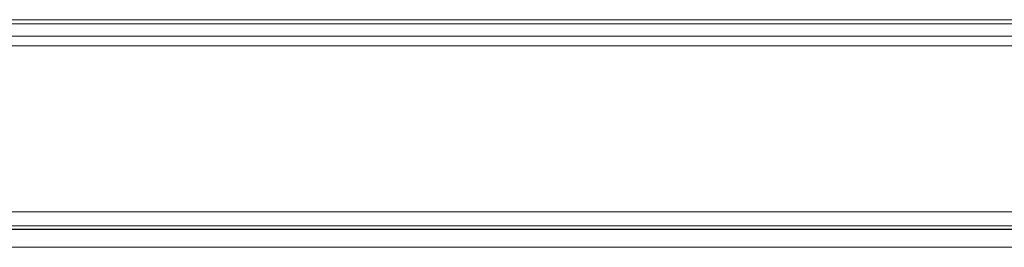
# Model space of a CAD drawing. Header units: millimetres. Extents: x 0 to 1118, y 0 to 864.
# Tile 381 of 390: x 814.37 to 850.2, y 715.29 to 723.57. Entities that reach past the tile are written whole.
import ezdxf

# ---------------------------------------------------------------- set-up
doc = ezdxf.new("R2010")
doc.units = ezdxf.units.MM

msp = doc.modelspace()

# ---------------------------------------------------------------- linework, layer by layer
at = {"color": 7, "linetype": 'Continuous', "lineweight": 15}
for p, q in [((798.4569, 723.5739), (1002.6319, 723.5739)), ((798.4569, 716.0739), (1002.6319, 716.0739)), ((1002.4535, 715.9364), (798.6352, 715.9364))]:
    msp.add_line(p, q, dxfattribs=at)
at = {"color": 9, "linetype": 'Continuous', "lineweight": 0}
for p, q in [((798.4569, 723.4275), (1002.6319, 723.4275)), ((798.4569, 722.9704), (1002.6319, 722.9704)), ((798.4569, 722.6168), (1002.6319, 722.6168)), ((798.4569, 716.5739), (1002.6319, 716.5739)), ((798.4569, 715.9489), (1002.6319, 715.9489)), ((1002.4535, 715.2864), (798.6352, 715.2864))]:
    msp.add_line(p, q, dxfattribs=at)

doc.saveas('drawing.dxf')
